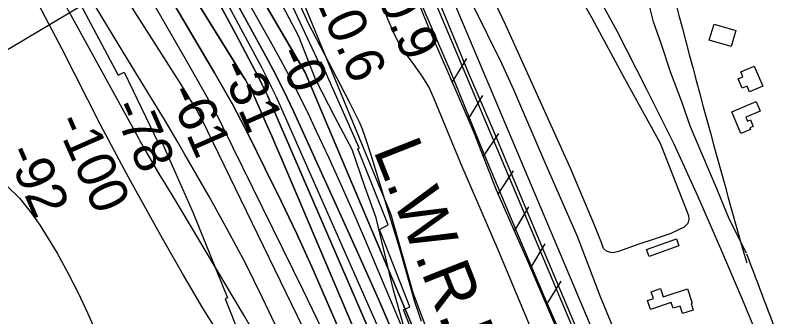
# Model space of a CAD drawing. Extents: x 3704301 to 3742427, y 506229 to 532009.
# Drawn here: x 3732783 to 3734105, y 512688 to 513212 of the extents above; entities that cross this region are included whole.
import ezdxf

# ---------------------------------------------------------------- set-up
doc = ezdxf.new("R2010")
doc.units = 0
for name, color, linetype in [('V-BLDG-OTLN', 7, 'Continuous'), ('V-FLOD-BASE', 7, 'Continuous'), ('V-LEVE-TOET', 7, 'Continuous'), ('V-RAIL-TRAK', 7, 'Continuous'), ('V-RIVR-EDGE', 7, 'Continuous'), ('V-RIVR-RANG', 7, 'Continuous'), ('V-ROAD-CNTR', 7, 'Continuous'), ('V-RRAP-FSHR', 7, 'Continuous'), ('V-RRAP-RVMT', 7, 'Continuous'), ('V-SITE-VEGE', 7, 'Continuous'), ('V-SURV-LINE', 7, 'Continuous'), ('V-TOPO-DPTH', 7, 'Continuous'), ('V-TOPO-MAJR', 7, 'Continuous'), ('V-TOPO-MINR', 7, 'Continuous'), ('V-TOPO-WATR', 7, 'Continuous'), ('V-TOPO-WATR-IDEN', 7, 'Continuous')]:
    doc.layers.add(name, color=color, linetype=linetype)

msp = doc.modelspace()

# ---------------------------------------------------------------- linework, layer by layer
at = {"layer": 'V-BLDG-OTLN'}
for points in [[(3733999, 513196.8), (3734037.1, 513185.4), (3734028.8, 513157.6), (3733990.7, 513169.1)], [(3734068.9, 513123.8), (3734084, 513089.1), (3734060.7, 513079), (3734056.5, 513088.9), (3734047.8, 513085.2), (3734040.7, 513101.4), (3734049.2, 513105.1), (3734045.5, 513113.6)], [(3734045.7, 513006.7), (3734030.1, 513044.4), (3734072.5, 513061.9), (3734079.3, 513045.3), (3734054.2, 513035), (3734057, 513028.2), (3734062.2, 513030.4), (3734066.9, 513019), (3734061.1, 513016.6), (3734062.4, 513013.6)], [(3733937.8, 512811), (3733886, 512792.9), (3733881.7, 512805.1), (3733933.5, 512823.2)], [(3733953, 512736.3), (3733961.1, 512711.5), (3733959.1, 512710.8), (3733962.8, 512699.6), (3733944.2, 512693.5), (3733940, 512706.6), (3733927.9, 512702.6), (3733924.6, 512712.6), (3733888.2, 512700.6), (3733883.1, 512716.2), (3733893.5, 512719.6), (3733889.6, 512731.5), (3733906, 512736.9), (3733910.7, 512722.4)]]:
    msp.add_lwpolyline(points, close=True, dxfattribs=at)
at = {"layer": 'V-FLOD-BASE'}
msp.add_lwpolyline([(3733524.6, 513224.8), (3733572.7, 513108.8), (3733614.5, 513012.3), (3733654.8, 512916.2), (3733698.9, 512811.3), (3733736.5, 512721.8), (3733786, 512605.3), (3733830, 512497.6), (3733873.1, 512399.7), (3733921.2, 512286.9), (3733965.7, 512186.2), (3734003.4, 512097), (3734037.4, 512014.9), (3734062.1, 511957.6)], dxfattribs=at)
at = {"layer": 'V-LEVE-TOET'}
for points in [[(3734031.4, 511957.3), (3733990.4, 512051.3), (3733932.6, 512189.9), (3733872.7, 512333.9), (3733821, 512456.6), (3733761.8, 512589.9), (3733704.4, 512721.1), (3733654, 512839.7), (3733598, 512973.5), (3733540.2, 513114.8), (3733474.6, 513268.2)], [(3733579.2, 513229.7), (3733629.8, 513127.8), (3733650.2, 513082.9), (3733704.6, 512956.2), (3733760.6, 512827.8), (3733801, 512722.9), (3733843.5, 512619.4), (3733882.6, 512525.2), (3733923.9, 512421.2), (3733969.9, 512310.5), (3734012.9, 512206.5), (3734052.4, 512109.2), (3734092, 512022.5), (3734118.6, 511958.3)]]:
    msp.add_lwpolyline(points, dxfattribs=at)
at = {"layer": 'V-RAIL-TRAK'}
msp.add_lwpolyline([(3733772.5, 513289.8), (3733829.7, 513185.1), (3733881.9, 513082.7), (3733929.1, 512988.3), (3733970.8, 512897.1), (3734010.2, 512806.4), (3734048.2, 512718.4), (3734088.4, 512620.3), (3734159.3, 512438)], dxfattribs=at)
at = {"layer": 'V-RIVR-EDGE'}
msp.add_lwpolyline([(3733784.8, 511954.3), (3733780.4, 511962.7), (3733735, 512054.1), (3733704.5, 512111.8), (3733690.2, 512154.4), (3733661, 512223.5), (3733603, 512341.9), (3733551.7, 512441.1), (3733505.1, 512528.9), (3733477, 512607.6), (3733441.3, 512734.4), (3733411, 512859.9), (3733391.9, 512912.8), (3733369.3, 512978.9), (3733340, 513034.2), (3733305.4, 513100.9), (3733276.7, 513175.4), (3733225.3, 513272.8)], dxfattribs=at)
at = {"layer": 'V-RIVR-RANG'}
msp.add_line((3733406.2, 513531.8), (3732633.3, 513070.5), dxfattribs=at)
at = {"layer": 'V-ROAD-CNTR'}
msp.add_lwpolyline([(3734055.2, 512798.4), (3734025.5, 512858.4), (3734004.4, 512909.4), (3733978, 512971.8), (3733958.2, 513018), (3733942.7, 513061.4), (3733924.1, 513112.2), (3733907.1, 513163.3), (3733893.4, 513200.6), (3733883.1, 513243)], dxfattribs=at)
msp.add_arc((3752372.6, 518027.2), 19053.1, 191.46124, 195.98072, dxfattribs=at)
msp.add_spline([(3734055.6, 512797.1), (3734115.7, 512637.9), (3734153.8, 512534.4), (3734202.2, 512404.5), (3734302.8, 512140.3), (3734342.5, 512037.8), (3734353.7, 512007.9), (3734366.8, 511973.2), (3734371, 511964.7)], degree=3, dxfattribs=at)
at = {"layer": 'V-RRAP-FSHR'}
for p, q in [((3733543.4, 513095.1), (3733569, 513136.7)), ((3733571.2, 513030.8), (3733596.8, 513072.4)), ((3733597.4, 512966), (3733624.5, 513006.6)), ((3733622.8, 512900.7), (3733650, 512941.4)), ((3733651.6, 512836.9), (3733676.8, 512878.8)), ((3733680.1, 512773), (3733705.3, 512814.8)), ((3733707.4, 512708.5), (3733733.2, 512750))]:
    msp.add_line(p, q, dxfattribs=at)
for points in [[(3732346.4, 514649.9), (3732397.1, 514532.5), (3732480.9, 514401), (3732696.3, 514112.8), (3732795, 513984.9), (3732932.2, 513831.6), (3732975.4, 513789.1), (3733061.4, 513671.6), (3733140.6, 513541), (3733267.5, 513275.8), (3733436.4, 512865.9), (3733474.7, 512730.2), (3733531.3, 512580), (3733646.7, 512343.4), (3733719.7, 512167.7), (3733829.9, 511954.8)], [(3733484.2, 513235.4), (3733505.7, 513182.1), (3733543.7, 513094.6), (3733580.9, 513008.3), (3733619.7, 512908.7), (3733676.4, 512781.3), (3733766.5, 512569.9), (3733819.3, 512444.4), (3733889, 512287.5), (3733962.1, 512112), (3734028.8, 511957.2)], [(3733540, 513103), (3733543.7, 513094.6), (3733580.9, 513008.3), (3733619.7, 512908.7), (3733676.4, 512781.3), (3733766.5, 512569.9), (3733769.9, 512561.8)]]:
    msp.add_lwpolyline(points, dxfattribs=at)
at = {"layer": 'V-RRAP-RVMT'}
for p, q in [((3733312, 513128.9), (3733254, 513253.3)), ((3732891.7, 513241.4), (3732962.4, 513108.1)), ((3733315.4, 513130.3), (3733312, 513128.9)), ((3733381.5, 512981.4), (3733315.4, 513130.3)), ((3732962.4, 513108.1), (3732972.8, 513113.2)), ((3732972.8, 513113.2), (3733032.7, 512989.2)), ((3733032.7, 512989.2), (3733038.5, 512991.6)), ((3733038.5, 512991.6), (3733091.9, 512869.8)), ((3733379.1, 512979.9), (3733381.5, 512981.4)), ((3733431.9, 512847.5), (3733379.1, 512979.9)), ((3733091.9, 512869.8), (3733152.6, 512720.8)), ((3733416.8, 512839.9), (3733431.9, 512847.5)), ((3733469.9, 512705.2), (3733416.8, 512839.9)), ((3733152.6, 512720.8), (3733148.5, 512719.1)), ((3733148.5, 512719.1), (3733197.7, 512595.4)), ((3733458.5, 512700), (3733469.9, 512705.2)), ((3733508.9, 512576), (3733458.5, 512700))]:
    msp.add_line(p, q, dxfattribs=at)
at = {"layer": 'V-SITE-VEGE'}
for p, q in [((3733293, 513198.9), (3733276.3, 513234.9)), ((3733425.7, 513220.6), (3733430.7, 513206.1)), ((3733430.7, 513206.1), (3733441.1, 513181.9)), ((3733364.1, 513062), (3733293, 513198.9)), ((3733441.1, 513181.9), (3733450.2, 513164.2)), ((3733450.2, 513164.2), (3733464.2, 513142.3)), ((3733464.2, 513142.3), (3733475.3, 513127.8)), ((3733475.3, 513127.8), (3733490.5, 513106.5)), ((3733490.5, 513106.5), (3733503.2, 513086.2)), ((3733503.2, 513086.2), (3733511.4, 513067.5)), ((3733382.4, 513026.2), (3733364.1, 513062)), ((3733511.4, 513067.5), (3733557.6, 512955.2)), ((3733387.4, 513014.3), (3733382.4, 513026.2)), ((3733393.4, 512997.2), (3733387.4, 513014.3)), ((3733403.1, 512967), (3733393.4, 512997.2)), ((3733452.1, 512806.2), (3733403.1, 512967)), ((3733557.6, 512955.2), (3733623.1, 512805.1)), ((3733472.4, 512734.2), (3733452.1, 512806.2)), ((3733623.1, 512805.1), (3733689.8, 512645.2)), ((3733478.3, 512713.9), (3733472.4, 512734.2)), ((3733484.3, 512697.2), (3733478.3, 512713.9)), ((3733490.2, 512679.8), (3733484.3, 512697.2))]:
    msp.add_line(p, q, dxfattribs=at)
msp.add_lwpolyline([(3733728.6, 513309.2), (3733787.1, 513206.4), (3733843.4, 513102), (3733905.3, 512989.5), (3733954.3, 512864), (3733954.9, 512857.3), (3733953.9, 512852.2), (3733952.6, 512849.3), (3733947.1, 512843.9), (3733923.9, 512832.8), (3733894.6, 512822.8), (3733868, 512814), (3733832.6, 512801.2), (3733823.6, 512799.3), (3733819.1, 512799.4), (3733812, 512801.7), (3733806.9, 512806.8), (3733803.5, 512815.2), (3733791.2, 512847.4), (3733748.7, 512947.5), (3733636.2, 513196.1), (3733565.6, 513344.5)], dxfattribs=at)
at = {"layer": 'V-SURV-LINE'}
for points in [[(3734053.8, 511957.5), (3733202.2, 513972.9)], [(3733229.8, 513984.6), (3734086.2, 511957.9)]]:
    msp.add_lwpolyline(points, dxfattribs=at)
at = {"layer": 'V-TOPO-DPTH'}
for points in [[(3733013.9, 513581.1), (3733287.8, 513112.8), (3733585, 512409.3), (3733591.4, 512394.3), (3733597.8, 512379.3), (3733604.2, 512364.2), (3733610.7, 512349.2), (3733781, 511954.2), (3733739.9, 511953.7)], [(3733481.9, 512408.8), (3733245.7, 512964.2), (3733237.8, 512982.5), (3733230, 513000.8), (3733222.1, 513019), (3733214.1, 513037.2), (3733199, 513071.7), (3733198.5, 513072.7), (3733198.1, 513073.6), (3733197.6, 513074.6), (3733197.1, 513075.6), (3733193.5, 513082.5), (3733191.1, 513086.8), (3733188.7, 513091.2), (3733186.1, 513095.5), (3733183.6, 513099.7), (3733180, 513105.4), (3733175.6, 513112.5), (3733171.2, 513119.6), (3733166.7, 513126.7), (3733162.3, 513133.8), (3732972.6, 513439.8)], [(3732972.6, 513439.8), (3733162.3, 513133.8), (3733166.7, 513126.7), (3733171.2, 513119.6), (3733175.6, 513112.5), (3733180, 513105.4), (3733183.6, 513099.7), (3733186.1, 513095.5), (3733188.7, 513091.2), (3733191.1, 513086.8), (3733193.5, 513082.5), (3733197.1, 513075.6), (3733197.6, 513074.6), (3733198.1, 513073.6), (3733198.5, 513072.7), (3733199, 513071.7), (3733214.1, 513037.2), (3733222.1, 513019), (3733230, 513000.8), (3733237.8, 512982.5), (3733245.7, 512964.2), (3733481.9, 512408.8)], [(3733143, 513279.9), (3733219.4, 513140.9), (3733232, 513117.4), (3733244.2, 513093.7), (3733255.9, 513069.7), (3733267.2, 513045.6), (3733336.5, 512893.8), (3733376, 512806.4), (3733414.9, 512718.7), (3733453.1, 512630.6), (3733490.7, 512542.4), (3733538.8, 512428.2), (3733552, 512396.8), (3733565.3, 512365.5), (3733578.6, 512334.2), (3733592, 512302.9), (3733645.3, 512178.3), (3733685.1, 512084.7), (3733724.5, 511991), (3733739.9, 511953.7)], [(3733739.9, 511953.7), (3733724.5, 511991), (3733685.1, 512084.7), (3733645.3, 512178.3), (3733592, 512302.9), (3733578.6, 512334.2), (3733565.3, 512365.5), (3733552, 512396.8), (3733538.8, 512428.2), (3733490.7, 512542.4), (3733453.1, 512630.6), (3733414.9, 512718.7), (3733376, 512806.4), (3733336.5, 512893.8), (3733267.2, 513045.6), (3733255.9, 513069.7), (3733244.2, 513093.7), (3733232, 513117.4), (3733219.4, 513140.9), (3733143, 513279.9)], [(3733643.5, 511952.5), (3733622.3, 512006.4), (3733509.5, 512286.7), (3733499.9, 512310.3), (3733490.2, 512333.8), (3733480.3, 512357.2), (3733470.3, 512380.6), (3733324.4, 512717.3), (3733299, 512774.9), (3733272.9, 512832.1), (3733245.8, 512888.8), (3733218.2, 512945.3), (3733190, 513001.8), (3733175.7, 513029.7), (3733161, 513057.3), (3733145.7, 513084.7), (3733130, 513111.8), (3733061.3, 513228)], [(3733061.3, 513228), (3733130, 513111.8), (3733145.7, 513084.7), (3733161, 513057.3), (3733175.7, 513029.7), (3733190, 513001.8), (3733218.2, 512945.3), (3733245.8, 512888.8), (3733272.9, 512832.1), (3733299, 512774.9), (3733324.4, 512717.3), (3733470.3, 512380.6), (3733480.3, 512357.2), (3733490.2, 512333.8), (3733499.9, 512310.3), (3733509.5, 512286.7), (3733622.3, 512006.4), (3733643.5, 511952.5)], [(3733700.9, 511953.2), (3733569.4, 512267), (3733563.4, 512281.1), (3733557.4, 512295.3), (3733551.4, 512309.5), (3733545.4, 512323.7), (3733534.4, 512349.7), (3733533.9, 512350.9), (3733533.4, 512352.1), (3733532.9, 512353.2), (3733532.4, 512354.4), (3733522.5, 512378.2), (3733517, 512391.2), (3733511.5, 512404.2), (3733505.9, 512417.2), (3733500.3, 512430.2), (3733227.2, 513060.6), (3733222.4, 513071.3), (3733217.4, 513082), (3733212.2, 513092.6), (3733206.8, 513103.1), (3733166.8, 513179.2), (3733140.7, 513227.4)], [(3733140.7, 513227.4), (3733166.8, 513179.2), (3733206.8, 513103.1), (3733212.2, 513092.6), (3733217.4, 513082), (3733222.4, 513071.3), (3733227.2, 513060.6), (3733500.3, 512430.2), (3733505.9, 512417.2), (3733511.5, 512404.2), (3733517, 512391.2), (3733522.5, 512378.2), (3733532.4, 512354.4), (3733532.9, 512353.2), (3733533.4, 512352.1), (3733533.9, 512350.9), (3733534.4, 512349.7), (3733545.4, 512323.7), (3733551.4, 512309.5), (3733557.4, 512295.3), (3733563.4, 512281.1), (3733569.4, 512267), (3733700.9, 511953.2)]]:
    msp.add_lwpolyline(points, dxfattribs=at)
at = {"layer": 'V-TOPO-MAJR'}
msp.add_lwpolyline([(3733609.2, 511952.1), (3733590.3, 512008.5), (3733568, 512072.5), (3733544.6, 512136.1), (3733520.5, 512199.4), (3733481.8, 512298.1), (3733476.3, 512311.8), (3733470.7, 512325.6), (3733464.9, 512339.2), (3733459, 512352.9), (3733410.7, 512462.8), (3733380.1, 512531.2), (3733348.9, 512599.3), (3733316.8, 512667), (3733284.1, 512734.4), (3733144.3, 513018.2), (3733137.7, 513031.3), (3733131, 513044.3), (3733124, 513057.2), (3733116.9, 513070), (3733079.9, 513135.2), (3733054, 513180.4), (3733027.8, 513225.5)], dxfattribs=at)
at = {"layer": 'V-TOPO-MINR'}
for points in [[(3733219.2, 512624.4), (3733181.9, 512689.2), (3733072, 512873.6), (3733064.9, 512885.5), (3733057.7, 512897.3), (3733050.5, 512909.1), (3733043.2, 512920.8), (3733042.1, 512922.6), (3733035.4, 512933.5), (3733028.8, 512944.4), (3733022.3, 512955.4), (3733015.9, 512966.4), (3733008.4, 512979.4), (3733005.8, 512984), (3733003.2, 512988.6), (3733000.6, 512993.2), (3732998, 512997.8), (3732709.4, 513522.2)], [(3733481.9, 512408.8), (3733245.7, 512964.2), (3733237.8, 512982.5), (3733230, 513000.8), (3733222.1, 513019), (3733214.1, 513037.2), (3733199, 513071.7), (3733198.5, 513072.7), (3733198.1, 513073.6), (3733197.6, 513074.6), (3733197.1, 513075.6), (3733193.5, 513082.5), (3733191.1, 513086.8), (3733188.7, 513091.2), (3733186.1, 513095.5), (3733183.6, 513099.7), (3733180, 513105.4), (3733175.6, 513112.5), (3733171.2, 513119.6), (3733166.7, 513126.7), (3733162.3, 513133.8), (3732972.6, 513439.8)], [(3733760.7, 511954), (3733601.3, 512326.1), (3733591.4, 512349.3), (3733581.6, 512372.4), (3733571.8, 512395.6), (3733562, 512418.7), (3733391.2, 512823.6), (3733371, 512870.5), (3733350.4, 512917.2), (3733329.2, 512963.7), (3733307.6, 513010), (3733295.5, 513035.6), (3733279.3, 513068.8), (3733262.7, 513101.7), (3733245.3, 513134.3), (3733227.5, 513166.6), (3733084, 513420.8)], [(3733400.4, 512428.8), (3733107.7, 513031.6), (3733107.2, 513032.7), (3733106.7, 513033.7), (3733106.1, 513034.8), (3733105.5, 513035.9), (3733102.1, 513042.1), (3733099.8, 513046.2), (3733097.5, 513050.3), (3733095, 513054.4), (3733092.6, 513058.4), (3733088.9, 513064.2), (3733084.6, 513071.1), (3733080.3, 513078), (3733075.9, 513084.9), (3733071.6, 513091.8), (3732901.3, 513359.7)], [(3733739.9, 511953.7), (3733724.5, 511991), (3733685.1, 512084.7), (3733645.3, 512178.3), (3733592, 512302.9), (3733578.6, 512334.2), (3733565.3, 512365.5), (3733552, 512396.8), (3733538.8, 512428.2), (3733490.7, 512542.4), (3733453.1, 512630.6), (3733414.9, 512718.7), (3733376, 512806.4), (3733336.5, 512893.8), (3733267.2, 513045.6), (3733255.9, 513069.7), (3733244.2, 513093.7), (3733232, 513117.4), (3733219.4, 513140.9), (3733143, 513279.9)], [(3733146.6, 512643.6), (3733109.8, 512703), (3733074.3, 512763.2), (3733039.6, 512823.9), (3732987.4, 512917.6), (3732973.2, 512943.4), (3732959.1, 512969.4), (3732945.3, 512995.6), (3732931.7, 513021.8), (3732865.1, 513152), (3732818, 513243.2)], [(3733532.3, 511951.2), (3733526, 511969.4), (3733495.3, 512057), (3733429.8, 512240.8), (3733418.9, 512270), (3733407.6, 512298.9), (3733395.4, 512327.6), (3733382.8, 512356), (3733241.4, 512662.6), (3733213, 512722), (3733183.6, 512781), (3733152.6, 512839.1), (3733120.6, 512896.8), (3733077.9, 512971.3), (3733066.3, 512991.2), (3733054.7, 513011), (3733042.9, 513030.8), (3733030.9, 513050.4), (3732986.5, 513122.7), (3732952.4, 513178.5), (3732918.6, 513234.5)], [(3733643.5, 511952.5), (3733622.3, 512006.4), (3733509.5, 512286.7), (3733499.9, 512310.3), (3733490.2, 512333.8), (3733480.3, 512357.2), (3733470.3, 512380.6), (3733324.4, 512717.3), (3733299, 512774.9), (3733272.9, 512832.1), (3733245.8, 512888.8), (3733218.2, 512945.3), (3733190, 513001.8), (3733175.7, 513029.7), (3733161, 513057.3), (3733145.7, 513084.7), (3733130, 513111.8), (3733061.3, 513228)], [(3733700.9, 511953.2), (3733569.4, 512267), (3733563.4, 512281.1), (3733557.4, 512295.3), (3733551.4, 512309.5), (3733545.4, 512323.7), (3733534.4, 512349.7), (3733533.9, 512350.9), (3733533.4, 512352.1), (3733532.9, 512353.2), (3733532.4, 512354.4), (3733522.5, 512378.2), (3733517, 512391.2), (3733511.5, 512404.2), (3733505.9, 512417.2), (3733500.3, 512430.2), (3733227.2, 513060.6), (3733222.4, 513071.3), (3733217.4, 513082), (3733212.2, 513092.6), (3733206.8, 513103.1), (3733166.8, 513179.2), (3733140.7, 513227.4)], [(3733719, 511953.5), (3733654.7, 512108.7), (3733637.3, 512150.5), (3733619.8, 512192.2), (3733602.2, 512233.8), (3733584.4, 512275.4), (3733582.6, 512279.7), (3733565.7, 512319.2), (3733549, 512358.6), (3733532.2, 512398.1), (3733515.6, 512437.7), (3733515.5, 512437.9), (3733498.7, 512477.6), (3733481.8, 512517.2), (3733464.6, 512556.6), (3733447.3, 512596.1), (3733244.9, 513053.8), (3733237.2, 513070.6), (3733229.3, 513087.2), (3733221, 513103.7), (3733212.5, 513120), (3733154.6, 513228.1)], [(3732769.4, 512914.9), (3732790.5, 512894), (3732809.2, 512871), (3732826.4, 512846.6), (3732835.9, 512831.6), (3732855.9, 512798.3), (3732874.9, 512764.4), (3732892.5, 512729.8), (3732909, 512694.6), (3733121.8, 512215.4), (3733128.9, 512199.8), (3733136, 512184.2), (3733143.2, 512168.7), (3733150.5, 512153.3), (3733248.8, 511947.7)]]:
    msp.add_lwpolyline(points, dxfattribs=at)
at = {"layer": 'V-TOPO-WATR'}
msp.add_lwpolyline([(3733781, 511954.2), (3733610.7, 512349.2), (3733604.2, 512364.2), (3733597.8, 512379.3), (3733591.4, 512394.3), (3733585, 512409.3), (3733287.8, 513112.8), (3733013.9, 513581.1)], dxfattribs=at)

# ---------------------------------------------------------------- texts
at = {"layer": 'V-RIVR-RANG'}
for s, rotation, p in [('10.9', 293.4283, (3733393.1, 513288.6)), ('10.6', 293.4283, (3733300.8, 513250.1)), ('-0', 293.4283, (3733237.1, 513145.4)), ('-31', 293.7135, (3733138.1, 513121.6)), ('-61', 293.7135, (3733047.9, 513078.3)), ('-78', 293.7135, (3732950.2, 513052)), ('-100', 293.7135, (3732852.1, 513026.8)), ('-92', 293.7135, (3732766.3, 512973.5))]:
    msp.add_text(s, height=67, rotation=rotation, dxfattribs=at).set_placement(p)
at = {"layer": 'V-TOPO-WATR-IDEN'}
msp.add_text('L.W.R.P.', height=83, rotation=291.5113, dxfattribs=at).set_placement((3733405.6, 512977.3))

doc.saveas('drawing.dxf')
